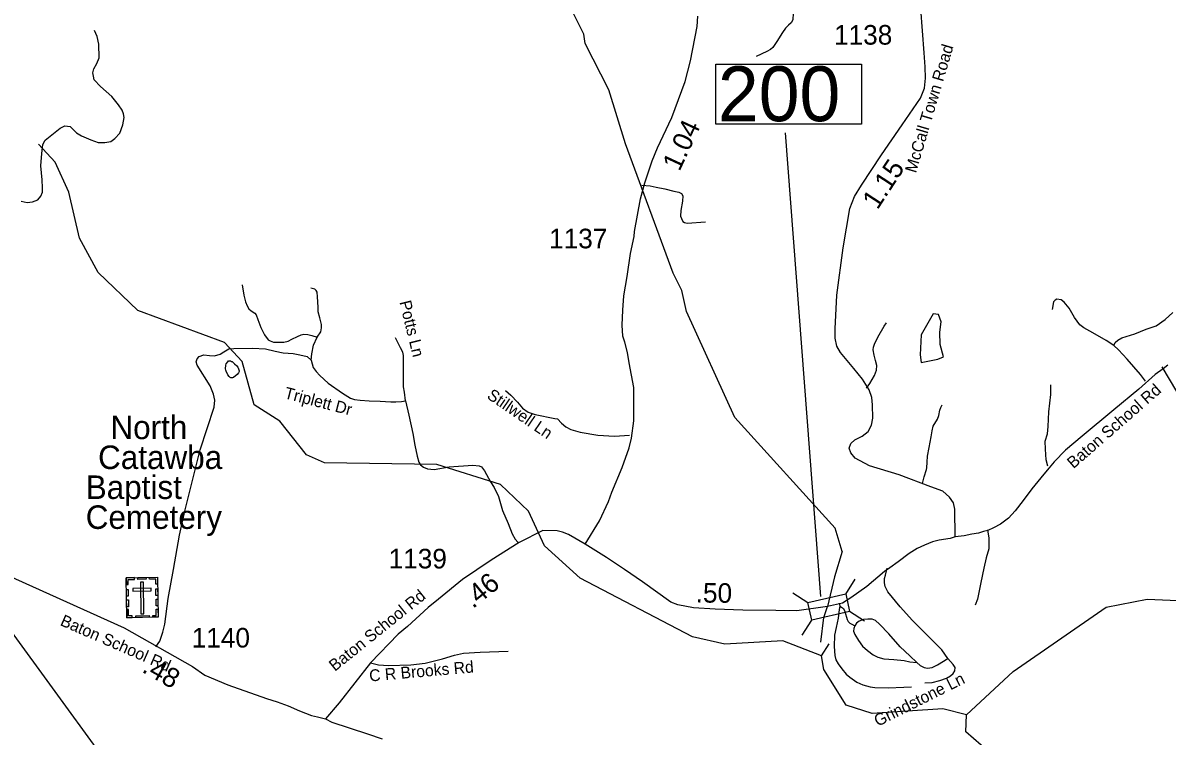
# Model space of a CAD drawing. Extents: x 1159738 to 1321356, y 736314 to 882035.
# Drawn here: x 1236844 to 1244144, y 754016 to 758567 of the extents above; entities that cross this region are included whole.
import ezdxf

# ---------------------------------------------------------------- set-up
doc = ezdxf.new("R2010")
doc.units = 0
for name, color, linetype in [('Exist Boundary Political CountyLine', 7, 'Continuous'), ('Exist Cultural Cemetery CELL', 7, 'Continuous'), ('Exist Cultural Cemetery Label', 7, 'Continuous'), ('Exist Hydrographic Creek Single Shore', 7, 'Continuous'), ('Exist Hydrographic Misc Water Feature', 7, 'Continuous'), ('Exist Road Non-System Type 51', 7, 'Continuous'), ('Exist Road Non-System Type 51 Label', 7, 'Continuous'), ('Exist Road Secondary Mileage Hundredths English Label', 7, 'Continuous'), ('Exist Road Secondary Structure Standard Bridge CELL', 7, 'Continuous'), ('Exist Road Secondary Structure Standard Bridge Number Label', 7, 'Continuous'), ('Exist Road Secondary Type 51 Attributed', 7, 'Continuous'), ('Exist Road Secondary Type 51 Label', 7, 'Continuous'), ('Exist Road Secondary Type 51 Number Label', 7, 'Continuous')]:
    doc.layers.add(name, color=color, linetype=linetype)

msp = doc.modelspace()

# ---------------------------------------------------------------- linework, layer by layer
at = {"layer": 'Exist Boundary Political CountyLine'}
msp.add_lwpolyline([(1241936.7, 747681.1), (1238493.5, 752316.3), (1235882.1, 755902.5), (1233643.5, 759021), (1229101.7, 765331.3), (1226211.7, 763410.3), (1220489.8, 767476.6)], dxfattribs=at)
at = {"layer": 'Exist Cultural Cemetery CELL'}
for points in [[(1237503.6, 755026.5), (1237702.6, 755029.5), (1237706.5, 754774.9), (1237507.4, 754771.9)], [(1237504.2, 754983.1), (1237515.6, 754983.3), (1237515.1, 755015.5), (1237555.6, 755016.1), (1237555.5, 755027.2), (1237503.6, 755026.5)], [(1237577.6, 755027.6), (1237629.4, 755028.3), (1237629.6, 755016.9), (1237577.8, 755016.2)], [(1237613, 754998.8), (1237594.3, 754998.5), (1237597.4, 754795.8), (1237616.1, 754796)], [(1237703.4, 754986.1), (1237692, 754985.9), (1237691.5, 755018.1), (1237651, 755017.5), (1237650.8, 755028.6), (1237702.7, 755029.4)], [(1237505.3, 754909), (1237504.7, 754952.3), (1237516, 754952.5), (1237516.7, 754909.2)], [(1237545.4, 754959), (1237545.7, 754940.3), (1237663.4, 754942.1), (1237663.1, 754960.8)], [(1237693, 754912.9), (1237692.4, 754956.2), (1237703.8, 754956.4), (1237704.4, 754913)], [(1237506.3, 754841.8), (1237505.7, 754885.1), (1237517.1, 754885.3), (1237517.7, 754842)], [(1237694, 754847), (1237693.4, 754890.3), (1237704.7, 754890.4), (1237705.4, 754847.1)], [(1237540.5, 754772.4), (1237540.3, 754783.9), (1237518.3, 754783.6), (1237517.7, 754824), (1237506.6, 754823.8), (1237507.4, 754771.9)], [(1237564.7, 754784.2), (1237649.5, 754785.5), (1237649.7, 754774.1), (1237564.9, 754772.8)], [(1237673.4, 754774.4), (1237673.2, 754785.9), (1237695.2, 754786.2), (1237694.6, 754826.6), (1237705.7, 754826.8), (1237706.5, 754774.9)]]:
    msp.add_lwpolyline(points, close=True, dxfattribs=at)
at = {"layer": 'Exist Hydrographic Creek Single Shore'}
for points in [[(1242071.6, 755194.5), (1242026.5, 755343.4), (1241386.5, 756048.9), (1241078.5, 756724.7), (1241048.5, 756859.9), (1240992.5, 756969.3), (1240688.4, 757796.1), (1240581.5, 758139.6), (1240430.5, 758434.8), (1240423.4, 758494), (1240082.4, 759177), (1239962.5, 759356.7), (1239666.5, 759513.6), (1239511.4, 759684.1), (1239330.4, 760071.8), (1239277.4, 760282.9), (1239278.4, 760982.1), (1239316.4, 761158.6)], [(1241938.5, 754527.8), (1241691.6, 754624.7), (1241323.5, 754602.5), (1241116.5, 754649.4), (1240400.5, 755024.8), (1240172.5, 755229.7), (1240069.5, 755451.6), (1239890.5, 755622.6), (1239485.5, 755748.9), (1238768.5, 755760.1), (1238653.5, 755811.6), (1238483.5, 756025), (1238319.5, 756130.1), (1238243.5, 756407.4), (1238129.5, 756527.8), (1237576.5, 756732.6), (1237323.4, 756974), (1237204.5, 757193.1), (1237137.5, 757486.5), (1237050.4, 757678.6), (1236944.5, 757792.4)], [(1242071.7, 755194.4), (1242071.6, 755194.5), (1242021.3, 755033.1), (1241977.9, 754842.3)], [(1242863.5, 754151.5), (1243161.6, 754427.8), (1243756.5, 754839.3), (1244016.5, 754890), (1244407.6, 754872.2)], [(1241934.5, 754615.4), (1241953.8, 754772.3), (1241977.9, 754842.3)], [(1241938.5, 754527.8), (1241987.9, 754604.7)], [(1242863.5, 754151.5), (1242713.5, 754190.6), (1242262.5, 754160.3), (1242097.6, 754212.8), (1241953.5, 754442.2), (1241938.5, 754527.8)], [(1243570.6, 751508), (1243337.6, 751857.4), (1243108.6, 752354.3), (1243000.6, 752681.5), (1242882.6, 752959.6), (1242836.6, 753137.8), (1242857.6, 753301.5), (1242942.6, 753358.8), (1243235.6, 753385.8), (1243239.6, 753543.3), (1243208.5, 753642.4), (1243061.5, 753763.5), (1243007.6, 753915.6), (1242860.6, 754043.3), (1242863.5, 754151.5)]]:
    msp.add_lwpolyline(points, dxfattribs=at)
at = {"layer": 'Exist Hydrographic Misc Water Feature'}
for points in [[(1242652.5, 756711.4), (1242576.2, 756577.2), (1242568.3, 756448.3), (1242576.2, 756401), (1242681.4, 756422), (1242718.2, 756435.2), (1242697.1, 756514.1), (1242694.5, 756593), (1242702.4, 756658.8), (1242686.6, 756706.1), (1242652.5, 756711.4)], [(1238179.5, 756405.4), (1238195.2, 756391.2), (1238208.8, 756378.5), (1238214.7, 756370.2), (1238220.3, 756358.7), (1238224, 756347.9), (1238223.9, 756342.2), (1238219.7, 756334.1), (1238211.4, 756322.7), (1238188.9, 756303.5), (1238180.8, 756301.2), (1238170.8, 756301.4), (1238167, 756303.9), (1238161.1, 756309.8), (1238151.3, 756322.3), (1238141.9, 756344.6), (1238138.2, 756352.1), (1238136.3, 756360.3), (1238138.9, 756382.4), (1238141.1, 756390.6), (1238151.4, 756404.3), (1238155.6, 756410), (1238161.6, 756409.9), (1238169.6, 756409.7), (1238175.6, 756407.2), (1238179.5, 756405.4)]]:
    msp.add_lwpolyline(points, dxfattribs=at)
at = {"layer": 'Exist Road Non-System Type 51'}
for points in [[(1241517.2, 758907.4), (1241522.3, 758894.6), (1241531.3, 758880.5), (1241549.2, 758865.1), (1241599.2, 758836.9), (1241669.6, 758804.8), (1241706.7, 758783.1), (1241727.2, 758772.8), (1241738.8, 758758.7), (1241752.8, 758742), (1241755.4, 758717.7), (1241758, 758629.2), (1241756.7, 758587), (1241745, 758568.2), (1241728.4, 758551.5), (1241710.5, 758533.6), (1241691.2, 758505.4), (1241655.4, 758449), (1241628.5, 758409.3), (1241614.4, 758397.7), (1241591.3, 758384.9), (1241522.2, 758352.9)], [(1236832.4, 757428.5), (1236871.8, 757421.3), (1236905.8, 757424.9), (1236939.9, 757437.5), (1236959.6, 757460.8), (1236970.3, 757485.9), (1236970.3, 757514.6), (1236966.8, 757566.6), (1236958.8, 757655.7), (1236964.2, 757732.8), (1236971.4, 757790.2), (1236985.7, 757818.9), (1237082.5, 757894.2), (1237111.2, 757910.4), (1237145.2, 757906.8), (1237186.4, 757865.5), (1237218.7, 757845.8), (1237277.8, 757820.7), (1237324.4, 757804.6), (1237367.4, 757802.8), (1237405, 757809.9), (1237430.1, 757829.7), (1237462.4, 757863.7), (1237482.1, 757917.5), (1237489.3, 757964.2), (1237485.7, 757987.5), (1237476.7, 758009), (1237455.2, 758044.9), (1237412.2, 758096.9), (1237338.7, 758161.4), (1237299.3, 758202.7), (1237293.9, 758227.8), (1237290.4, 758249.3), (1237297.4, 758273.2), (1237315.4, 758307.3), (1237331.5, 758344.9), (1237329.7, 758431), (1237318.9, 758479.4), (1237301, 758518.9)], [(1240792.8, 757530.5), (1240845.3, 757526.6), (1240885, 757518.9), (1240940.1, 757507.4), (1240996.4, 757493.3), (1241028.4, 757486.9), (1241045.1, 757479.2), (1241055.3, 757463.8), (1241051.5, 757429.2), (1241042.5, 757369), (1241039.9, 757333.1), (1241045.1, 757319), (1241054, 757299.8), (1241065.6, 757293.3), (1241082.2, 757288.2), (1241111.7, 757292.1), (1241169.3, 757295.9), (1241200, 757297.2)], [(1238244.1, 756895.1), (1238254.8, 756828.7), (1238264.7, 756787.5), (1238275.4, 756761.4), (1238286.2, 756742.6), (1238301.4, 756730.1), (1238323.8, 756715.7), (1238331.9, 756705), (1238342.6, 756674.5), (1238362.3, 756622.5), (1238385.6, 756575.8), (1238408, 756545.4), (1238422.4, 756537.3), (1238443.9, 756530.1), (1238479.7, 756529.2), (1238508.4, 756530.1), (1238536.2, 756536.4), (1238560.4, 756548), (1238596.2, 756565.1), (1238619.5, 756576.7), (1238637.4, 756580.3), (1238662.5, 756578.5), (1238688.5, 756573.1), (1238721.6, 756561)], [(1238684, 756415.8), (1238687.6, 756455.2), (1238698.3, 756510.8), (1238721.6, 756561), (1238744.9, 756595.1), (1238750.3, 756620.2), (1238750.3, 756641.7), (1238739.6, 756684.8), (1238728.8, 756722.4), (1238727, 756752.9), (1238723.4, 756819.3), (1238721.6, 756848.9), (1238716.3, 756859.6), (1238707.3, 756868.6), (1238680.4, 756874)], [(1243804.8, 756509.4), (1243756.1, 756541.4), (1243670.3, 756590.1), (1243612.6, 756620.9), (1243587, 756641.4), (1243553.7, 756687.5), (1243519.2, 756746.5), (1243488.4, 756784.9), (1243469.2, 756799), (1243441, 756804.2), (1243429.5, 756797.8), (1243420.5, 756786.2), (1243411.6, 756737.5)], [(1243804.8, 756509.4), (1243813.7, 756527.3), (1243829.1, 756542.7), (1243856, 756556.8), (1243939.2, 756583.7), (1244009.7, 756611.9), (1244073.7, 756635), (1244132.6, 756673.4), (1244181.3, 756718.3)], [(1242226, 756236.9), (1242247.7, 756266.4), (1242278.5, 756316.3), (1242290, 756350.9), (1242292.6, 756381.7), (1242283.6, 756412.5), (1242274.6, 756447.1), (1242269.5, 756480.4), (1242270.8, 756497.1), (1242277.2, 756517.6), (1242297.7, 756561.1), (1242338.7, 756631.6), (1242353.9, 756654.1)], [(1239285.8, 756154.7), (1239278.1, 756209.8), (1239273, 756245.7), (1239273, 756327.7), (1239271.7, 756408.5), (1239273, 756444.3), (1239267.9, 756466.1), (1239253.8, 756494.3), (1239221.8, 756557.1)], [(1237692, 754585.3), (1237717, 754621.2), (1237736.8, 754680.4), (1237749.3, 754730.6), (1237770.8, 754893.8), (1237804.9, 755080.3), (1237844.3, 755299.1), (1237878.3, 755451.5), (1237975, 755843.1), (1238064.6, 756115.7), (1238069.8, 756159.4), (1238060.8, 756198.9), (1238039.3, 756250.9), (1237955.1, 756383.6), (1237949.7, 756405.1), (1237956.9, 756423), (1237969.4, 756437.4), (1237998.1, 756448.2), (1238035.7, 756444.6), (1238066.2, 756442.8), (1238103.8, 756453.5), (1238127.1, 756467.9), (1238157.6, 756487.6), (1238189.8, 756489.4), (1238308.1, 756491.2), (1238392.3, 756487.6), (1238453.3, 756473.3), (1238505.2, 756462.5), (1238567.9, 756457.1), (1238610.5, 756449.9), (1238657.1, 756437.3), (1238684, 756415.8)], [(1244007.1, 756281.2), (1243973.8, 756323.5), (1243889.3, 756420.9), (1243834.2, 756481.2), (1243804.8, 756509.4)], [(1238684, 756415.8), (1238696.7, 756367.4), (1238714.6, 756341.8), (1238737.7, 756316.2), (1238792.7, 756267.5), (1238883.7, 756203.4), (1238933.6, 756172.6), (1238959.2, 756163.7), (1238995.1, 756159.8), (1239052.7, 756154.7), (1239123.2, 756153.4), (1239191, 756149.6), (1239224.3, 756149.6), (1239258.9, 756152.1), (1239285.8, 756154.7)], [(1244111.6, 756371.4), (1244205.1, 756215.1), (1244349.8, 755933.1), (1244372.8, 755900.3)], [(1243383.8, 755737.6), (1243373.5, 755779.9), (1243368.4, 755847.9), (1243367.1, 755897.9), (1243381.2, 755944), (1243386.3, 755991.4), (1243388.9, 756086.3), (1243401.7, 756195.2), (1243401.7, 756258)], [(1239922.4, 756220.5), (1239957, 756191.1), (1240000.5, 756146.2), (1240032.6, 756107.8), (1240067.1, 756082.1), (1240113.2, 756069.3), (1240238.8, 756042.4), (1240255.4, 756039.8), (1240281, 756012.9), (1240309.2, 755988.6), (1240339.9, 755973.2), (1240400.1, 755956.5), (1240511.5, 755937.3), (1240617.9, 755930.9), (1240713.9, 755936)], [(1239285.8, 756154.7), (1239306.3, 756065), (1239331.7, 755946.6), (1239345.8, 755872.2), (1239359.9, 755803), (1239370.1, 755764.6), (1239380.4, 755747.9), (1239400.9, 755732.5), (1239425.2, 755721), (1239467.5, 755717.1), (1239563.5, 755733.8), (1239714.7, 755745.3), (1239754.4, 755741.5), (1239771, 755733.8), (1239790.2, 755709.5), (1239828, 755638), (1239851.1, 755603.3), (1239878, 755544.4), (1239904.9, 755454.7), (1239940.8, 755372.6), (1239966.3, 755306.6), (1239984.2, 755272), (1240002.1, 755252.8)], [(1242582.9, 755628.9), (1242594.4, 755669.9), (1242608.5, 755717.4), (1242612.4, 755727.6), (1242613.7, 755763.5), (1242616.2, 755802), (1242625.2, 755857.1), (1242639.3, 755926.3), (1242645.7, 755964.7), (1242652.1, 755994.2), (1242679, 756037.8), (1242687.9, 756060.9), (1242694.3, 756095.5), (1242700.7, 756112.1), (1242709.7, 756130.1)], [(1242997.6, 755331.3), (1243006.6, 755278.7), (1243006.6, 755212.1), (1242989.9, 755153.1), (1242974.6, 755087.7), (1242956.6, 754996.7), (1242933.6, 754889.1), (1242919.5, 754850.9)], [(1242745.6, 754512.1), (1242707.2, 754566), (1242589.4, 754683.9), (1242520.2, 754753.1), (1242442.1, 754840.2), (1242362.8, 754936), (1242346.1, 754970.7), (1242341, 754995), (1242342.3, 755021.9), (1242347.4, 755042.4), (1242357.6, 755088.6)], [(1242051.5, 754864.2), (1242055.4, 754846.2), (1242052.8, 754824.4), (1242045.1, 754768), (1242033.6, 754709.1), (1242022.1, 754660.4), (1242019.5, 754588.6), (1242023.4, 754530.9), (1242029.8, 754502.7), (1242045.1, 754478.4), (1242069.5, 754445.1), (1242096.3, 754412.2), (1242119.4, 754391.7), (1242164.2, 754359.6), (1242202.6, 754344.2), (1242250, 754331.4), (1242279.5, 754326.3), (1242364, 754323.7), (1242463.9, 754327.6), (1242512.6, 754331.4)], [(1242055.4, 754846.2), (1242066.9, 754839.9), (1242079.7, 754830.9), (1242087.4, 754810.4), (1242104.1, 754759.2), (1242110.5, 754747.6), (1242119.4, 754737.4), (1242133.5, 754729.7), (1242151.4, 754720.7)], [(1242151.4, 754720.7), (1242146.3, 754702.8), (1242143.8, 754686.1), (1242151.4, 754664.3), (1242174.5, 754625.9), (1242201.4, 754590), (1242233.4, 754561.8), (1242269.3, 754534.9), (1242298.7, 754519.5), (1242337.1, 754509.2), (1242399.9, 754505.4), (1242467.8, 754497.7), (1242503.6, 754490), (1242547.2, 754486.2)], [(1242547.2, 754486.2), (1242503.6, 754528.5), (1242442.2, 754584.9), (1242369.2, 754668.2), (1242309, 754729.7), (1242284.6, 754752.8), (1242262.9, 754763), (1242234.7, 754763), (1242206.5, 754760.5), (1242179.6, 754750.2), (1242161.7, 754737.4), (1242151.4, 754720.7)], [(1239061.8, 754484.1), (1239112.4, 754470.3), (1239176.8, 754465.7), (1239319.5, 754470.3), (1239411.5, 754481.8), (1239521.9, 754509.4), (1239597.9, 754532.5), (1239655.4, 754546.3), (1239761.2, 754550.9), (1239940.7, 754557.8)], [(1242547.2, 754486.2), (1242569, 754465.7), (1242593.3, 754452.9), (1242616.3, 754449), (1242644.5, 754454.1), (1242679.1, 754470.8), (1242745.6, 754512.1)], [(1242598.4, 754355.8), (1242645.8, 754358.3), (1242694.4, 754371.2), (1242736.7, 754385.2), (1242762.3, 754400.6), (1242780.2, 754416), (1242790.5, 754432.7), (1242791.8, 754454.5), (1242780.2, 754473.7), (1242745.6, 754512.1)]]:
    msp.add_lwpolyline(points, dxfattribs=at)
at = {"layer": 'Exist Road Secondary Structure Standard Bridge CELL'}
for p, q in [((1242093.7, 754922.9), (1242154.2, 755018.6)), ((1241756.1, 754929.5), (1241851.7, 754869)), ((1242118.5, 754812.5), (1242214.2, 754752)), ((1241816.7, 754660.4), (1241877.2, 754756.1))]:
    msp.add_line(p, q, dxfattribs=at)
msp.add_lwpolyline([(1241851.7, 754869), (1242093.6, 754923.5), (1242119, 754810.5), (1241877.2, 754756.1)], close=True, dxfattribs=at)
at = {"layer": 'Exist Road Secondary Structure Standard Bridge Number Label'}
msp.add_line((1241935.7, 754906.2), (1241709.7, 757865.4), dxfattribs=at)
msp.add_lwpolyline([(1241265.7, 758304.1), (1242194.7, 758304.1), (1242194.7, 757920), (1241265.7, 757920)], close=True, dxfattribs=at)
at = {"layer": 'Exist Road Secondary Type 51 Attributed'}
for points in [[(1242793.1, 755286.8), (1242789.3, 755463.9), (1242782.2, 755504.6), (1242755.7, 755541.8), (1242713.9, 755578), (1242637.8, 755606.3), (1242434.3, 755682.5), (1242244.9, 755740.9), (1242154.6, 755790.6), (1242126.3, 755824.2), (1242115.6, 755854.3), (1242126.3, 755882.7), (1242152.8, 755907.5), (1242198.8, 755930.5), (1242237.8, 755958.8), (1242259, 755999.6), (1242267.9, 756043.9), (1242264.3, 756130.7), (1242260.8, 756176.7), (1242243.1, 756226.3), (1242200.6, 756293.7), (1242145.9, 756361.2), (1242060.9, 756464), (1242037.9, 756504.7), (1242027.3, 756556.1), (1242027.3, 756614.6), (1242036.2, 756828.9), (1242078.6, 757130.7), (1242119.3, 757382.2), (1242149.4, 757460.2), (1242193.7, 757531), (1242321.1, 757725.9), (1242453.6, 757915.5), (1242570.5, 758085.6), (1242597, 758151.1), (1242602.3, 758214.9), (1242600.6, 758287.5), (1242593.5, 758376.1), (1242572.2, 758656)], [(1240431.1, 755239.9), (1240523, 755390.6), (1240580.4, 755514.1), (1240601.4, 755572.8), (1240667.9, 755730.2), (1240711.6, 755856.6), (1240727.4, 755917.9), (1240742.9, 756028.2), (1240742.9, 756241), (1240713, 756398.8), (1240701.9, 756464.2), (1240685.3, 756529.6), (1240670.9, 756568.4), (1240667.6, 756639.3), (1240672, 756734.1), (1240678.6, 756826.1), (1240699.7, 756948), (1240721.8, 757095.4), (1240744.7, 757204.9), (1240746.9, 757236.8), (1240784.5, 757444.1), (1240812.2, 757546.1), (1240858.5, 757685.9), (1240894, 757769.1), (1240984.8, 757964.2), (1241068.8, 758193.9), (1241104.3, 758324.7), (1241145.2, 758543.5), (1241150.8, 758610)], [(1244149.5, 756382.6), (1244119.1, 756360.2), (1244067.6, 756323.9), (1243963.4, 756229.7), (1243805, 756098.9), (1243602.8, 755930.1), (1243496.4, 755840.3), (1243424.4, 755767.2), (1243391.2, 755726.9), (1243358, 755688.5), (1243281.7, 755594.9), (1243226.3, 755519.5), (1243175.3, 755454.1), (1243132.1, 755406.4), (1243081.2, 755368.8), (1243036.9, 755345.5), (1243000.4, 755327.4), (1242973.2, 755322.2), (1242940, 755311.1), (1242897.9, 755304.5), (1242849.1, 755293.4), (1242793.1, 755286.8)], [(1240431.1, 755239.9), (1240325.3, 755303), (1240287.6, 755317.5), (1240252.2, 755325.2), (1240161.3, 755327.4), (1240010.7, 755250.9), (1239832.1, 755138.2), (1239648.3, 755014.6), (1239496.3, 754891), (1239430.1, 754836.3), (1239297.7, 754715.1), (1239238.9, 754667.5), (1239061.8, 754484.1), (1238861.6, 754228.5), (1238774.7, 754125.5)], [(1242793.1, 755286.8), (1242759.9, 755277.9), (1242690.1, 755265.7), (1242646.9, 755256.8), (1242595.9, 755234.7), (1242550.5, 755213.6), (1242498.5, 755181.4), (1242428.7, 755128.2), (1242374.8, 755089.8), (1242340.7, 755066.8), (1242227.8, 754970.4), (1242125.8, 754898.3), (1242073.5, 754865.2), (1241977.9, 754842.3)], [(1241977.9, 754842.3), (1241781.5, 754815.5), (1241648, 754818.2), (1241437.1, 754820.8), (1241260.9, 754826.2), (1241122, 754834.2), (1241023.2, 754852.9), (1240977.8, 754871.6), (1240796.3, 754999.9), (1240681.5, 755080), (1240566.6, 755154.9), (1240431.1, 755239.9)], [(1236469.6, 755168.4), (1236535.6, 755136.6), (1237490.2, 754706.6), (1237927, 754460.2), (1238005.1, 754405.4), (1238152, 754344.4), (1238397.7, 754255.4), (1238465.9, 754233.9), (1238537.4, 754208.4), (1238608.4, 754176.9), (1238685.6, 754148.4), (1238723.6, 754139), (1238774.7, 754125.5)], [(1238774.7, 754125.5), (1238814.9, 754104.8), (1239042.9, 754030.1), (1239136, 753999.2)]]:
    msp.add_lwpolyline(points, dxfattribs=at)

# ---------------------------------------------------------------- texts
at = {"layer": 'Exist Cultural Cemetery Label'}
for s, p in [('North ', (1237402.7, 755911.3)), ('Catawba', (1237323.9, 755720.3)), ('Baptist ', (1237245.1, 755529.3)), ('Cemetery', (1237245.1, 755338.3))]:
    msp.add_text(s, height=150, dxfattribs=at).set_placement(p)
at = {"layer": 'Exist Road Non-System Type 51 Label'}
for s, rotation, p in [('Potts Ln', 283.74193, (1239246, 756786.3)), ('Triplett Dr', 345.3286, (1238506.7, 756172.8)), ('Stillwell Ln', 325.66678, (1239799.4, 756175.5)), ('C R Brooks Rd', 5.03302, (1239057.1, 754364.2)), ('Grindstone Ln', 26.62833, (1242298.2, 754075.2))]:
    msp.add_text(s, height=75, rotation=rotation, dxfattribs=at).set_placement(p)
at = {"layer": 'Exist Road Secondary Mileage Hundredths English Label'}
for s, rotation, p in [('1.04', 65.03456, (1241033, 757614.8)), ('1.15', 56.81379, (1242296.3, 757369.8)), ('.46', 39.12119, (1239715.4, 754826)), ('.50', 359.27441, (1241136, 754869)), ('.48', 330.57169, (1237597.3, 754428.3))]:
    msp.add_text(s, height=125, rotation=rotation, dxfattribs=at).set_placement(p)
at = {"layer": 'Exist Road Secondary Structure Standard Bridge Number Label'}
msp.add_text('200', height=350, dxfattribs=at).set_placement((1241278.3, 757939.7))
at = {"layer": 'Exist Road Secondary Type 51 Label'}
for s, rotation, p in [('McCall Town Road', 73.47061, (1242541.7, 757605)), ('Baton School Rd', 41.11239, (1243546.5, 755719.1)), ('Baton School Rd', 38.85424, (1238834.4, 754426.2)), ('Baton School Rd', 336.45017, (1237076.8, 754725.6))]:
    msp.add_text(s, height=75, rotation=rotation, dxfattribs=at).set_placement(p)
at = {"layer": 'Exist Road Secondary Type 51 Number Label'}
for s, p in [('1138', (1242019.1, 758428.2)), ('1137', (1240201.3, 757128.6)), ('1139', (1239177.5, 755086.2)), ('1140', (1237921, 754581.4))]:
    msp.add_text(s, height=125, dxfattribs=at).set_placement(p)

doc.saveas('drawing.dxf')
